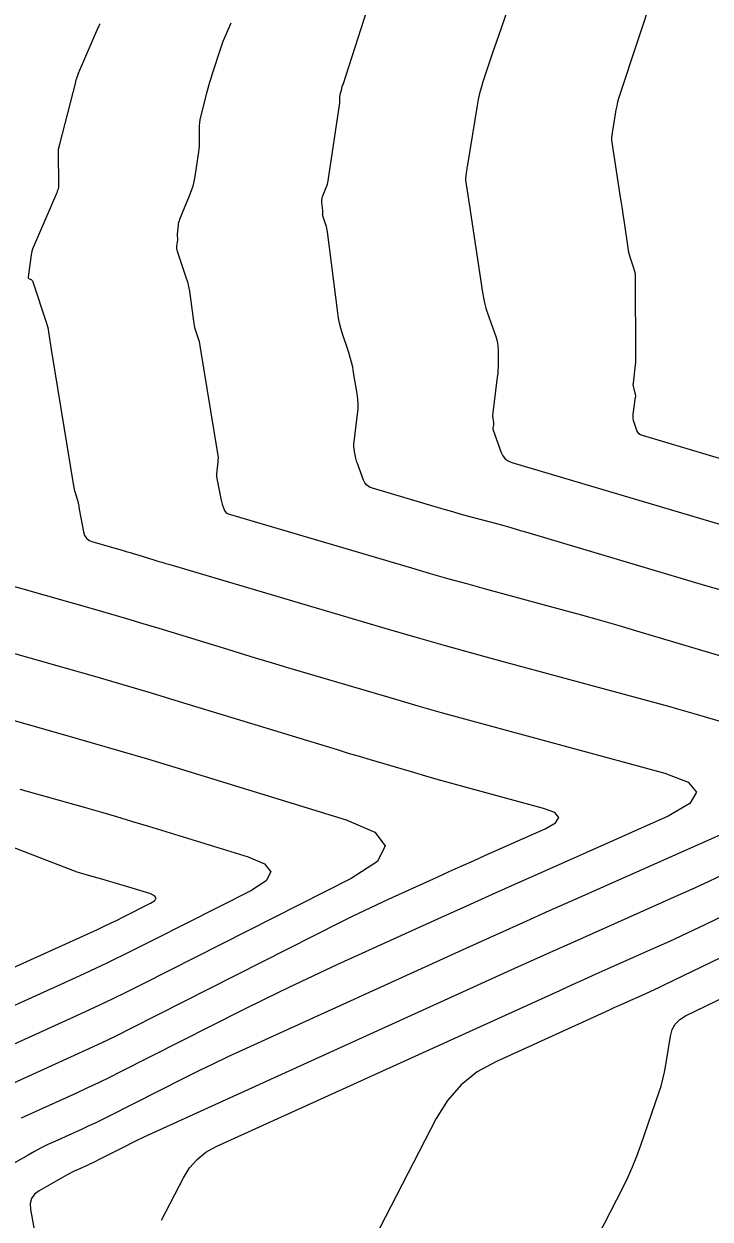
# Model space of a CAD drawing. Extents: x 1354696 to 1366163, y 660729 to 670380.
# Drawn here: x 1363265.7 to 1363296.8, y 664952.6 to 665006.8 of the extents above; entities that cross this region are included whole.
import ezdxf

# ---------------------------------------------------------------- set-up
doc = ezdxf.new("R2010")
doc.units = 0
doc.layers.add('R_Contours', color=7, linetype='Continuous')

msp = doc.modelspace()

# ---------------------------------------------------------------- linework, layer by layer
at = {"layer": 'R_Contours'}
for points in [[(1363298.774, 664986.612), (1363293.708, 664988.118), (1363293.624, 664988.153), (1363293.554, 664988.204), (1363293.499, 664988.271), (1363293.459, 664988.353), (1363293.329, 664988.714), (1363293.302, 664988.805), (1363293.286, 664988.897), (1363293.283, 664988.99), (1363293.291, 664989.085), (1363293.403, 664989.855), (1363293.404, 664989.871), (1363293.405, 664989.888), (1363293.405, 664989.904), (1363293.404, 664989.92), (1363293.396, 664989.985), (1363293.394, 664990.001), (1363293.391, 664990.017), (1363293.388, 664990.033), (1363293.384, 664990.049), (1363293.314, 664990.306), (1363293.303, 664990.354), (1363293.297, 664990.403), (1363293.296, 664990.452), (1363293.3, 664990.501), (1363293.387, 664991.186), (1363293.401, 664991.317), (1363293.411, 664991.448), (1363293.417, 664991.579), (1363293.418, 664991.711), (1363293.398, 664995.297), (1363293.393, 664995.403), (1363293.379, 664995.507), (1363293.357, 664995.61), (1363293.326, 664995.711), (1363293.185, 664996.114), (1363293.153, 664996.215), (1363293.125, 664996.317), (1363293.101, 664996.421), (1363293.083, 664996.526), (1363292.88, 664997.882), (1363292.84, 664998.144), (1363292.801, 664998.405), (1363292.761, 664998.666), (1363292.721, 664998.927), (1363292.326, 665001.517), (1363292.323, 665001.545), (1363292.322, 665001.572), (1363292.322, 665001.6), (1363292.325, 665001.628), (1363292.339, 665001.739), (1363292.343, 665001.767), (1363292.347, 665001.795), (1363292.351, 665001.822), (1363292.356, 665001.85), (1363292.526, 665002.884), (1363292.559, 665003.064), (1363292.599, 665003.243), (1363292.647, 665003.421), (1363292.701, 665003.596), (1363294.239, 665008.262)], [(1363287.709, 665007.763), (1363287.18, 665006.245), (1363287.089, 665005.985), (1363287, 665005.724), (1363286.912, 665005.462), (1363286.825, 665005.2), (1363286.48, 665004.152), (1363286.398, 665003.889), (1363286.328, 665003.623), (1363286.267, 665003.355), (1363286.217, 665003.084), (1363285.773, 665000.387), (1363285.763, 665000.323), (1363285.753, 665000.258), (1363285.744, 665000.194), (1363285.736, 665000.13), (1363285.69, 664999.78), (1363285.688, 664999.761), (1363285.688, 664999.742), (1363285.689, 664999.724), (1363285.691, 664999.705), (1363285.797, 664999.011), (1363285.811, 664998.915), (1363285.826, 664998.818), (1363285.841, 664998.721), (1363285.855, 664998.624), (1363286.459, 664994.6), (1363286.5, 664994.365), (1363286.552, 664994.133), (1363286.615, 664993.903), (1363286.689, 664993.676), (1363287.061, 664992.614), (1363287.106, 664992.467), (1363287.138, 664992.317), (1363287.158, 664992.165), (1363287.165, 664992.012), (1363287.168, 664991.392), (1363287.167, 664991.237), (1363287.16, 664991.082), (1363287.148, 664990.928), (1363287.131, 664990.774), (1363286.911, 664989.032), (1363286.91, 664989.02), (1363286.91, 664989.008), (1363286.911, 664988.996), (1363286.914, 664988.985), (1363286.927, 664988.938), (1363286.93, 664988.926), (1363286.932, 664988.914), (1363286.934, 664988.903), (1363286.936, 664988.891), (1363286.955, 664988.716), (1363286.958, 664988.686), (1363286.958, 664988.656), (1363286.957, 664988.627), (1363286.954, 664988.597), (1363286.936, 664988.478), (1363286.934, 664988.448), (1363286.935, 664988.419), (1363286.94, 664988.39), (1363286.948, 664988.361), (1363287.31, 664987.361), (1363287.388, 664987.2), (1363287.495, 664987.07), (1363287.631, 664986.971), (1363287.796, 664986.902), (1363297.679, 664983.965)], [(1363297.996, 664980.916), (1363296.584, 664981.317), (1363288.426, 664983.742), (1363288.097, 664983.839), (1363287.767, 664983.933), (1363287.436, 664984.026), (1363287.105, 664984.117), (1363285.78, 664984.475), (1363285.448, 664984.566), (1363285.118, 664984.659), (1363284.788, 664984.753), (1363284.458, 664984.849), (1363281.467, 664985.732), (1363281.331, 664985.788), (1363281.219, 664985.869), (1363281.131, 664985.975), (1363281.065, 664986.107), (1363280.789, 664986.855), (1363280.768, 664986.913), (1363280.75, 664986.972), (1363280.735, 664987.032), (1363280.722, 664987.093), (1363280.661, 664987.405), (1363280.656, 664987.432), (1363280.652, 664987.458), (1363280.648, 664987.484), (1363280.645, 664987.511), (1363280.633, 664987.617), (1363280.63, 664987.644), (1363280.63, 664987.671), (1363280.631, 664987.697), (1363280.633, 664987.724), (1363280.797, 664989.085), (1363280.817, 664989.32), (1363280.82, 664989.555), (1363280.807, 664989.79), (1363280.776, 664990.024), (1363280.619, 664990.987), (1363280.576, 664991.216), (1363280.525, 664991.442), (1363280.465, 664991.667), (1363280.396, 664991.889), (1363280.1, 664992.773), (1363280.032, 664992.996), (1363279.975, 664993.221), (1363279.929, 664993.448), (1363279.895, 664993.678), (1363279.437, 664997.355), (1363279.425, 664997.434), (1363279.409, 664997.513), (1363279.389, 664997.59), (1363279.365, 664997.667), (1363279.222, 664998.085), (1363279.217, 664998.105), (1363279.214, 664998.124), (1363279.213, 664998.143), (1363279.215, 664998.163), (1363279.226, 664998.242), (1363279.229, 664998.262), (1363279.229, 664998.282), (1363279.229, 664998.302), (1363279.227, 664998.322), (1363279.183, 664998.68), (1363279.181, 664998.705), (1363279.18, 664998.731), (1363279.18, 664998.756), (1363279.182, 664998.782), (1363279.192, 664998.884), (1363279.195, 664998.91), (1363279.2, 664998.935), (1363279.207, 664998.959), (1363279.216, 664998.983), (1363279.376, 664999.371), (1363279.404, 664999.444), (1363279.427, 664999.519), (1363279.445, 664999.595), (1363279.459, 664999.672), (1363279.988, 665003.202), (1363279.992, 665003.233), (1363279.995, 665003.265), (1363279.996, 665003.296), (1363279.997, 665003.328), (1363279.996, 665003.453), (1363279.997, 665003.485), (1363279.999, 665003.516), (1363280.004, 665003.547), (1363280.011, 665003.578), (1363280.076, 665003.832), (1363280.09, 665003.884), (1363280.104, 665003.936), (1363280.12, 665003.988), (1363280.136, 665004.04), (1363281.236, 665007.411)], [(1363269.109, 665006.789), (1363269.085, 665006.736), (1363269.061, 665006.684), (1363269.038, 665006.632), (1363268.171, 665004.642), (1363268.154, 665004.602), (1363268.138, 665004.56), (1363268.122, 665004.519), (1363268.108, 665004.477), (1363268.053, 665004.309), (1363268.04, 665004.267), (1363268.027, 665004.225), (1363268.015, 665004.182), (1363268.004, 665004.14), (1363267.286, 665001.326), (1363267.28, 665001.304), (1363267.274, 665001.281), (1363267.268, 665001.259), (1363267.262, 665001.236), (1363267.238, 665001.145), (1363267.233, 665001.123), (1363267.229, 665001.1), (1363267.227, 665001.077), (1363267.226, 665001.053), (1363267.239, 664999.402), (1363267.238, 664999.375), (1363267.234, 664999.349), (1363267.229, 664999.323), (1363267.221, 664999.297), (1363267.185, 664999.195), (1363267.176, 664999.17), (1363267.166, 664999.145), (1363267.156, 664999.12), (1363267.145, 664999.095), (1363266.094, 664996.653), (1363266.062, 664996.569), (1363266.035, 664996.484), (1363266.014, 664996.396), (1363265.999, 664996.308), (1363265.866, 664995.297), (1363265.866, 664995.274), (1363265.873, 664995.256), (1363265.886, 664995.242), (1363265.906, 664995.231), (1363265.997, 664995.198), (1363266.018, 664995.187), (1363266.035, 664995.174), (1363266.049, 664995.156), (1363266.058, 664995.135), (1363266.697, 664993.212), (1363266.727, 664993.116), (1363266.752, 664993.019), (1363266.773, 664992.92), (1363266.789, 664992.821), (1363266.845, 664992.422), (1363266.859, 664992.322), (1363266.874, 664992.222), (1363266.89, 664992.123), (1363266.906, 664992.023), (1363267.917, 664985.85), (1363267.931, 664985.771), (1363267.949, 664985.693), (1363267.968, 664985.615), (1363267.991, 664985.539), (1363268.117, 664985.137), (1363268.125, 664985.109), (1363268.132, 664985.08), (1363268.137, 664985.05), (1363268.141, 664985.021), (1363268.155, 664984.901), (1363268.159, 664984.872), (1363268.163, 664984.842), (1363268.168, 664984.812), (1363268.173, 664984.783), (1363268.371, 664983.76), (1363268.424, 664983.597), (1363268.512, 664983.465), (1363268.635, 664983.366), (1363268.794, 664983.3), (1363270.119, 664982.924), (1363270.3, 664982.872), (1363270.481, 664982.819), (1363270.662, 664982.765), (1363270.842, 664982.71), (1363271.562, 664982.49), (1363271.743, 664982.435), (1363271.923, 664982.381), (1363272.103, 664982.327), (1363272.284, 664982.273), (1363282.033, 664979.397), (1363283.396, 664978.999), (1363284.762, 664978.609), (1363286.129, 664978.227), (1363287.499, 664977.852), (1363294.887, 664975.853), (1363295.305, 664975.738), (1363295.723, 664975.621), (1363296.14, 664975.501), (1363296.557, 664975.379), (1363298.221, 664974.884)], [(1363275.044, 665006.808), (1363274.805, 665006.261), (1363274.748, 665006.124), (1363274.693, 665005.985), (1363274.642, 665005.845), (1363274.594, 665005.704), (1363274.206, 665004.517), (1363274.137, 665004.298), (1363274.071, 665004.079), (1363274.009, 665003.858), (1363273.951, 665003.637), (1363273.677, 665002.562), (1363273.648, 665002.433), (1363273.628, 665002.302), (1363273.616, 665002.171), (1363273.613, 665002.038), (1363273.617, 665001.505), (1363273.615, 665001.372), (1363273.609, 665001.24), (1363273.597, 665001.107), (1363273.58, 665000.975), (1363273.413, 664999.861), (1363273.374, 664999.644), (1363273.321, 664999.431), (1363273.256, 664999.221), (1363273.179, 664999.015), (1363272.728, 664997.921), (1363272.703, 664997.854), (1363272.683, 664997.785), (1363272.668, 664997.714), (1363272.659, 664997.643), (1363272.621, 664997.254), (1363272.62, 664997.232), (1363272.62, 664997.209), (1363272.62, 664997.187), (1363272.623, 664997.165), (1363272.634, 664997.075), (1363272.636, 664997.053), (1363272.636, 664997.03), (1363272.635, 664997.008), (1363272.633, 664996.986), (1363272.591, 664996.697), (1363272.586, 664996.642), (1363272.588, 664996.587), (1363272.597, 664996.533), (1363272.611, 664996.48), (1363273.013, 664995.304), (1363273.08, 664995.091), (1363273.135, 664994.877), (1363273.179, 664994.659), (1363273.213, 664994.439), (1363273.354, 664993.303), (1363273.368, 664993.208), (1363273.387, 664993.115), (1363273.41, 664993.022), (1363273.438, 664992.931), (1363273.56, 664992.567), (1363273.589, 664992.475), (1363273.614, 664992.383), (1363273.635, 664992.289), (1363273.652, 664992.195), (1363274.453, 664987.311), (1363274.465, 664987.216), (1363274.47, 664987.121), (1363274.469, 664987.026), (1363274.461, 664986.931), (1363274.395, 664986.382), (1363274.394, 664986.371), (1363274.393, 664986.36), (1363274.394, 664986.35), (1363274.395, 664986.339), (1363274.399, 664986.296), (1363274.401, 664986.285), (1363274.402, 664986.274), (1363274.404, 664986.264), (1363274.406, 664986.253), (1363274.611, 664985.197), (1363274.624, 664985.137), (1363274.639, 664985.077), (1363274.657, 664985.018), (1363274.677, 664984.96), (1363274.763, 664984.729), (1363274.789, 664984.676), (1363274.825, 664984.633), (1363274.87, 664984.601), (1363274.924, 664984.578), (1363283.246, 664982.123), (1363284.092, 664981.876), (1363284.94, 664981.634), (1363285.789, 664981.396), (1363286.639, 664981.164), (1363290.044, 664980.242), (1363290.894, 664980.009), (1363291.743, 664979.771), (1363292.591, 664979.528), (1363293.437, 664979.279), (1363297.356, 664978.114)], [(1363262.253, 664982.123), (1363268.863, 664980.246), (1363269.595, 664980.036), (1363270.326, 664979.823), (1363271.056, 664979.605), (1363271.784, 664979.385), (1363274.697, 664978.494), (1363275.425, 664978.272), (1363276.154, 664978.052), (1363276.884, 664977.834), (1363277.614, 664977.617), (1363282.471, 664976.185), (1363283.525, 664975.877), (1363284.581, 664975.575), (1363285.638, 664975.279), (1363286.697, 664974.99), (1363294.722, 664972.818), (1363295.786, 664972.411), (1363296.165, 664971.952), (1363295.861, 664971.439), (1363294.872, 664970.874), (1363289.204, 664968.353), (1363288.047, 664967.838), (1363286.892, 664967.319), (1363285.737, 664966.799), (1363284.584, 664966.276), (1363279.862, 664964.128), (1363278.767, 664963.624), (1363277.679, 664963.108), (1363276.595, 664962.581), (1363275.517, 664962.043), (1363270.051, 664959.279), (1363269.556, 664959.032), (1363269.059, 664958.79), (1363268.559, 664958.554), (1363268.057, 664958.324), (1363266.043, 664957.411), (1363265.543, 664957.178)], [(1363265.018, 664958.694), (1363267.805, 664959.956), (1363268.5, 664960.276), (1363269.192, 664960.603), (1363269.879, 664960.937), (1363270.564, 664961.278), (1363280.028, 664966.064), (1363280.568, 664966.333), (1363281.111, 664966.597), (1363281.656, 664966.855), (1363282.204, 664967.108), (1363284.401, 664968.107), (1363284.95, 664968.356), (1363285.5, 664968.604), (1363286.051, 664968.851), (1363286.602, 664969.097), (1363289.303, 664970.298), (1363289.774, 664970.568), (1363289.919, 664970.812), (1363289.739, 664971.031), (1363289.232, 664971.225), (1363285.408, 664972.259), (1363284.903, 664972.397), (1363284.399, 664972.538), (1363283.896, 664972.682), (1363283.394, 664972.829), (1363281.387, 664973.421), (1363280.885, 664973.569), (1363280.384, 664973.719), (1363279.883, 664973.871), (1363279.383, 664974.023), (1363272.727, 664976.059), (1363271.45, 664976.446), (1363270.171, 664976.827), (1363268.89, 664977.201), (1363267.607, 664977.568), (1363255.944, 664980.88)], [(1363261.085, 664976.386), (1363267.51, 664974.562), (1363268.765, 664974.202), (1363270.017, 664973.836), (1363271.268, 664973.464), (1363272.517, 664973.085), (1363280.285, 664970.71), (1363281.582, 664970.151), (1363282.052, 664969.521), (1363281.696, 664968.82), (1363280.513, 664968.049), (1363271.077, 664963.277), (1363270.203, 664962.841), (1363269.324, 664962.415), (1363268.441, 664961.997), (1363267.553, 664961.589), (1363263.993, 664959.976)], [(1363261.943, 664962.541), (1363269.008, 664965.742), (1363269.304, 664965.879), (1363269.599, 664966.018), (1363269.893, 664966.16), (1363270.185, 664966.306), (1363271.414, 664966.928), (1363271.606, 664967.053), (1363271.663, 664967.166), (1363271.587, 664967.268), (1363271.377, 664967.359), (1363270.118, 664967.744), (1363269.916, 664967.805), (1363269.713, 664967.866), (1363269.51, 664967.925), (1363269.307, 664967.983), (1363268.493, 664968.214), (1363268.29, 664968.274), (1363268.089, 664968.339), (1363267.89, 664968.408), (1363267.691, 664968.482), (1363258.051, 664972.194)], [(1363265.491, 664972.101), (1363268.408, 664971.272), (1363269.137, 664971.063), (1363269.865, 664970.851), (1363270.592, 664970.635), (1363271.318, 664970.415), (1363275.831, 664969.034), (1363276.584, 664968.71), (1363276.858, 664968.344), (1363276.651, 664967.937), (1363275.964, 664967.488), (1363271.555, 664965.259), (1363270.509, 664964.737), (1363269.457, 664964.226), (1363268.4, 664963.727), (1363267.337, 664963.238), (1363262.968, 664961.259)], [(1363297.252, 664970.032), (1363290.692, 664967.114), (1363289.486, 664966.577), (1363288.282, 664966.037), (1363287.078, 664965.494), (1363285.876, 664964.949), (1363275.582, 664960.267), (1363274.908, 664959.956), (1363274.237, 664959.638), (1363273.569, 664959.314), (1363272.905, 664958.982), (1363269.537, 664957.279), (1363269.233, 664957.127), (1363268.926, 664956.978), (1363268.619, 664956.833), (1363268.309, 664956.691), (1363267.068, 664956.129), (1363266.76, 664955.985), (1363266.455, 664955.834), (1363266.154, 664955.676), (1363265.856, 664955.512), (1363262.482, 664953.601)], [(1363271.914, 664952.554), (1363272.905, 664954.482), (1363273.184, 664954.932), (1363273.524, 664955.317), (1363273.925, 664955.638), (1363274.388, 664955.894), (1363289.96, 664962.977), (1363290.51, 664963.226), (1363291.061, 664963.474), (1363291.612, 664963.721), (1363292.163, 664963.967), (1363294.37, 664964.949), (1363294.921, 664965.196), (1363295.469, 664965.448), (1363296.016, 664965.704), (1363296.561, 664965.965), (1363302.511, 664968.84)], [(1363297.45, 664968.252), (1363296.696, 664967.898), (1363295.938, 664967.551), (1363295.178, 664967.209), (1363291.428, 664965.541), (1363290.549, 664965.149), (1363289.671, 664964.755), (1363288.794, 664964.36), (1363287.918, 664963.963), (1363271.302, 664956.406), (1363271.048, 664956.289), (1363270.795, 664956.169), (1363270.544, 664956.047), (1363270.293, 664955.922), (1363269.024, 664955.28), (1363268.909, 664955.222), (1363268.794, 664955.166), (1363268.678, 664955.112), (1363268.561, 664955.058), (1363268.093, 664954.846), (1363267.977, 664954.792), (1363267.862, 664954.735), (1363267.749, 664954.676), (1363267.636, 664954.614), (1363266.365, 664953.894), (1363266.153, 664953.735), (1363266.017, 664953.541), (1363265.955, 664953.312), (1363265.969, 664953.048), (1363266.93, 664947.794)], [(1363304.979, 664968.179), (1363294.688, 664963.206), (1363294.466, 664963.1), (1363294.244, 664962.996), (1363294.02, 664962.894), (1363293.796, 664962.793), (1363292.899, 664962.394), (1363292.674, 664962.294), (1363292.45, 664962.193), (1363292.226, 664962.092), (1363292.002, 664961.991), (1363287.062, 664959.744), (1363286.22, 664959.277), (1363285.489, 664958.693), (1363284.871, 664957.991), (1363284.364, 664957.173), (1363280.013, 664948.716)], [(1363286.108, 664940.98), (1363292.819, 664954.026), (1363293.052, 664954.499), (1363293.266, 664954.978), (1363293.463, 664955.465), (1363293.643, 664955.96), (1363294.455, 664958.328), (1363294.554, 664958.64), (1363294.64, 664958.956), (1363294.712, 664959.275), (1363294.771, 664959.597), (1363294.976, 664960.894), (1363295.058, 664961.195), (1363295.201, 664961.451), (1363295.405, 664961.662), (1363295.67, 664961.828), (1363307.447, 664967.518)]]:
    msp.add_lwpolyline(points, dxfattribs=at)

doc.saveas('drawing.dxf')
